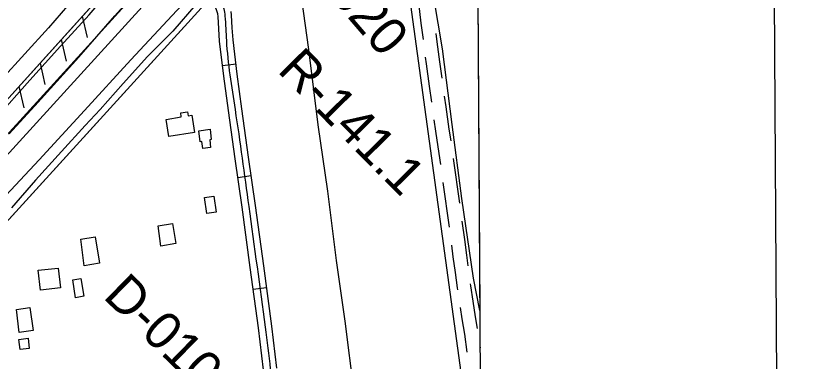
# Model space of a CAD drawing. Extents: x 3477039 to 3515015, y 546746 to 572297.
# Drawn here: x 3511844 to 3513595, y 559163 to 559928 of the extents above; entities that cross this region are included whole.
import ezdxf

# ---------------------------------------------------------------- set-up
doc = ezdxf.new("R2010")
doc.units = 0
for name, color, linetype in [('V-ANNO-SYMB', 7, 'Continuous'), ('V-BLDG-OTLN', 7, 'Continuous'), ('V-DTCH-CNTR', 7, 'Continuous'), ('V-FLOD-BASE', 7, 'Continuous'), ('V-GRID-FRAM', 7, 'Continuous'), ('V-LEVE-TOET', 7, 'Continuous'), ('V-RIVR-RANG-IDEN', 7, 'Continuous'), ('V-ROAD-CNTR', 7, 'Continuous'), ('V-RRAP-FSHR', 7, 'Continuous'), ('V-SITE-VEGE', 7, 'Continuous'), ('V-SURV-LINE', 7, 'Continuous'), ('V-TOPO-SHOR', 7, 'Continuous')]:
    doc.layers.add(name, color=color, linetype=linetype)

msp = doc.modelspace()

# ---------------------------------------------------------------- linework, layer by layer
at = {"layer": 'V-ANNO-SYMB'}
msp.add_lwpolyline([(3480512.4, 547970.5), (3513595, 548167.4), (3513458.6, 571083.6), (3480376, 570886.7), (3480512.4, 547970.5)], dxfattribs=at)
at = {"layer": 'V-BLDG-OTLN'}
for points in [[(3512176.8, 559698.4), (3512210.3, 559704.1), (3512209, 559712.8), (3512224.1, 559715.1), (3512225.4, 559706.4), (3512233.7, 559707.7), (3512239.4, 559669.3), (3512182.5, 559660.7)], [(3512249.2, 559673.1), (3512274.3, 559676.7), (3512276.7, 559653.7), (3512273.3, 559653.3), (3512275.2, 559636.2), (3512257.6, 559634.3), (3512256, 559649.5), (3512251.8, 559649.1)], [(3512262, 559525.1), (3512282.1, 559528.2), (3512287.5, 559493), (3512266.8, 559489.8)], [(3512158.8, 559462.7), (3512190.5, 559468.1), (3512198.3, 559423.1), (3512164.9, 559417.3)], [(3511987.8, 559433.1), (3512019.1, 559438.4), (3512028.9, 559379.5), (3511995.3, 559373.9)], [(3511892.9, 559364), (3511937.6, 559369.1), (3511942.6, 559325), (3511898.5, 559320)], [(3511970.1, 559342.6), (3511987.5, 559345.7), (3511994.5, 559306.5), (3511975.5, 559303.1)], [(3511845.2, 559277.1), (3511874.5, 559281.6), (3511882.3, 559230.7), (3511851.1, 559225.9)], [(3511870.8, 559213.7), (3511873.4, 559191.1), (3511852.8, 559188.8), (3511850.3, 559211)]]:
    msp.add_lwpolyline(points, close=True, dxfattribs=at)
at = {"layer": 'V-DTCH-CNTR'}
msp.add_lwpolyline([(3512631.7, 558807.7), (3512610.8, 558966.5), (3512593.3, 559093.1), (3512573.5, 559251.5), (3512554.2, 559386.1), (3512534.7, 559539.1), (3512513.7, 559686.3), (3512493.2, 559853), (3512466, 560045.5), (3512457.2, 560085.9)], dxfattribs=at)
at = {"layer": 'V-FLOD-BASE'}
msp.add_lwpolyline([(3511829.1, 559666.5), (3511886, 559728.6), (3511983.2, 559836), (3512063, 559927.6), (3512139.1, 560013.4), (3512216.7, 560094.9), (3512298.3, 560186.5), (3512383.1, 560279.5), (3512482.2, 560387.9), (3512577.3, 560492.7), (3512663.2, 560587.9), (3512685.4, 560610.5), (3512709.5, 560635.3), (3512725.8, 560643.8), (3512769.4, 560670.6), (3512858.3, 560723.8), (3512862.4, 560726.4)], dxfattribs=at)
at = {"layer": 'V-GRID-FRAM'}
for points in [[(3481168.5, 570290.2), (3512800, 570478.9), (3512916.4, 552296.1), (3481269, 552107.3), (3481168.5, 570290.2)], [(3512800, 570478.9), (3512916.4, 552296.1), (3481269, 552107.3)]]:
    msp.add_lwpolyline(points, dxfattribs=at)
at = {"layer": 'V-LEVE-TOET'}
for points in [[(3511799, 559701.1), (3511874.8, 559785.4), (3511942.9, 559860.9), (3512005.9, 559930.2), (3512071.1, 560007), (3512137.8, 560078.5), (3512224.1, 560171.4), (3512295.5, 560254.1), (3512405.5, 560370.7), (3512479.4, 560448.6), (3512575.2, 560557.8), (3512626.6, 560614.5), (3512655, 560649.7), (3512667.4, 560665.2), (3512679.8, 560674.9), (3512700.1, 560687.4), (3512748.7, 560713.8), (3512807.5, 560743.3), (3512862.1, 560774.2)], [(3511715.4, 559407.9), (3511732.8, 559437.7), (3511810.7, 559518.5), (3511895.2, 559608.6), (3511995.7, 559718.1), (3512098.1, 559830.5), (3512189.8, 559928.8), (3512264.5, 560008.9), (3512352.6, 560102.6), (3512475.4, 560235.4), (3512578.8, 560348.5), (3512672.5, 560462.4), (3512703.8, 560498.7), (3512735.1, 560535), (3512761, 560561.9), (3512811.5, 560594.1), (3512863.1, 560615.1)]]:
    msp.add_lwpolyline(points, dxfattribs=at)
at = {"layer": 'V-ROAD-CNTR'}
for p, q in [((3512301.7, 559817.9), (3512331.5, 559821.5)), ((3512813, 559611.6), (3512826.6, 559512.5)), ((3512335.5, 559569.9), (3512365.2, 559574.1)), ((3512790, 559558.7), (3512803.6, 559459.6)), ((3512369.5, 559322.4), (3512399.3, 559326.3))]:
    msp.add_line(p, q, dxfattribs=at)
for points in [[(3512860.6, 560577.4), (3512306.7, 560003.3), (3511752.8, 559394.7)], [(3512654.6, 560393.1), (3512306.7, 560003.3), (3510849.9, 558402.6)], [(3512733.5, 559974.9), (3512735.7, 559956.5), (3512741.3, 559911.5), (3512745.9, 559875.6)], [(3512392.2, 559143.6), (3512381, 559236.3), (3512363.2, 559369.9), (3512344.9, 559503.6), (3512329.8, 559610.8), (3512314.6, 559718.1), (3512304.5, 559794.6), (3512295.1, 559871.6), (3512293.2, 559899.5), (3512291.9, 559926.4), (3512291.1, 559932.3), (3512288.6, 559941.2), (3512284.8, 559949.9), (3512282.1, 559953.9)], [(3512422, 559147.2), (3512410.8, 559240.1), (3512392.9, 559374), (3512374.6, 559507.7), (3512359.5, 559615), (3512344.3, 559722.2), (3512334.3, 559798.4), (3512325, 559874.4), (3512323.2, 559901.2), (3512321.8, 559929.2), (3512320.6, 559937.7)], [(3512774.4, 559888.9), (3512776.8, 559870.5), (3512782.7, 559825.7), (3512787.5, 559789.7)], [(3512751, 559836), (3512752.9, 559821.8), (3512759.6, 559772), (3512764.5, 559736.9)], [(3512792.9, 559750.1), (3512796.2, 559726.5), (3512803.4, 559676.9), (3512807.3, 559651.1)], [(3512770.1, 559697.3), (3512773.7, 559672.5), (3512781.2, 559623), (3512784.6, 559598.3)], [(3512832.1, 559472.9), (3512837.7, 559432.1), (3512842, 559397.8), (3512845.2, 559373.7)], [(3512809, 559420), (3512812.3, 559393.9), (3512816.8, 559359.5), (3512821.7, 559325.1), (3512822.3, 559320.9)], [(3512850.7, 559334.1), (3512851.4, 559329.4), (3512856.4, 559295.3), (3512861.7, 559261.2), (3512865.9, 559235.3)], [(3512828.2, 559281.3), (3512832.1, 559256.5), (3512837.6, 559222.4), (3512843.3, 559182.5)], [(3512871.7, 559195.7), (3512872.2, 559191.9)]]:
    msp.add_lwpolyline(points, dxfattribs=at)
msp.add_spline([(3512277.7, 559971.4), (3512298, 559957.1), (3512306.8, 559927.8), (3512310.1, 559873), (3512329.4, 559720.1), (3512359.7, 559505.6), (3512395.9, 559238.2), (3512418.3, 559052.6), (3512440.2, 558887.7), (3512450.4, 558811), (3512449.1, 558795.2), (3512443.9, 558782.7), (3512434.7, 558773.7), (3512418.2, 558764.5), (3512334.8, 558750.2), (3512293.4, 558746.1), (3512274.9, 558740.8), (3512263.5, 558732.7), (3512255.7, 558715.5), (3512256.6, 558683.2), (3512270.5, 558602.3), (3512280.8, 558513.2), (3512303.4, 558373.3), (3512325.1, 558213.9), (3512354.6, 557997), (3512379.7, 557819.8), (3512410.8, 557602.2), (3512439.7, 557385.2), (3512490.5, 557013.8), (3512505, 556909.8), (3512520.1, 556815.1), (3512536.1, 556693.2)], degree=3, dxfattribs=at)
at = {"layer": 'V-RRAP-FSHR'}
for p, q in [((3511990.9, 559927.4), (3512001.8, 559879.8)), ((3511944, 559875.4), (3511955, 559827.8)), ((3511897.2, 559823.4), (3511908.1, 559775.8)), ((3511850.3, 559771.4), (3511861.3, 559723.8))]:
    msp.add_line(p, q, dxfattribs=at)
for points in [[(3509745.5, 557585.3), (3510295.9, 558064.8), (3510440.2, 558201.2), (3510700.4, 558506.5), (3511009.8, 558846.2), (3511280.1, 559141.5), (3511523.6, 559424.2), (3511745.5, 559655.1), (3512200.1, 560159.5), (3512557.9, 560555.2), (3512632.9, 560638.9), (3512862, 560796.6)], [(3511656.7, 559562.8), (3511745.5, 559655.1), (3512087.4, 560034.6)]]:
    msp.add_lwpolyline(points, dxfattribs=at)
at = {"layer": 'V-SITE-VEGE'}
for p, q in [((3512863.7, 560530.5), (3512871.7, 559275)), ((3512789, 559855), (3512761.9, 560018.6)), ((3512810.2, 559687.2), (3512789, 559855)), ((3512832.1, 559523), (3512810.2, 559687.2)), ((3512857.6, 559346.4), (3512832.1, 559523)), ((3512871.7, 559275), (3512857.6, 559346.4))]:
    msp.add_line(p, q, dxfattribs=at)
msp.add_lwpolyline([(3512000.5, 559999.3), (3511916.3, 559901.6), (3511811.4, 559786)], dxfattribs=at)
at = {"layer": 'V-SURV-LINE'}
for points in [[(3510447.4, 558153.5), (3512690.3, 560615.4)], [(3512712.4, 560595.1), (3510469.5, 558133.3)]]:
    msp.add_lwpolyline(points, dxfattribs=at)
at = {"layer": 'V-TOPO-SHOR'}
msp.add_line((3512666.2, 560328.8), (3512872.4, 558827.4), dxfattribs=at)
msp.add_lwpolyline([(3512242.3, 559952.9), (3512191.4, 559894.1), (3512135.5, 559837.7), (3512081.6, 559778), (3512030.2, 559720.4), (3511997.3, 559684.6), (3511945.1, 559627.4), (3511887, 559564), (3511834, 559502.7)], dxfattribs=at)

# ---------------------------------------------------------------- texts
at = {"layer": 'V-RIVR-RANG-IDEN'}
for s, rotation, p in [('D-020', 310.6413, (3512459.7, 560062.2)), ('R-141.1', 314.6202, (3512421.1, 559805.4)), ('D-010', 315.7243, (3512034.8, 559304.1))]:
    msp.add_text(s, height=83, rotation=rotation, dxfattribs=at).set_placement(p)

doc.saveas('drawing.dxf')
